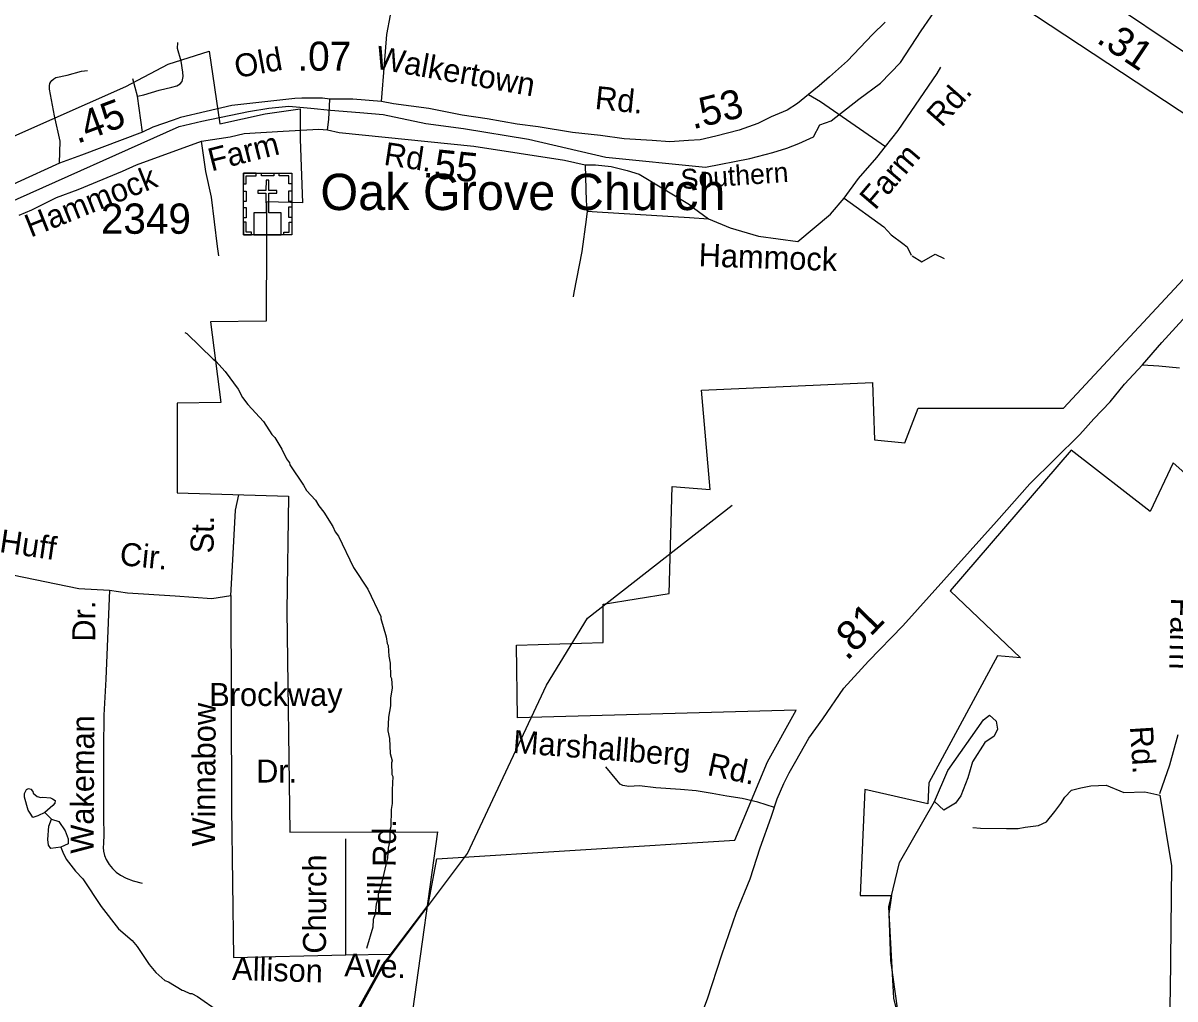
# Model space of a CAD drawing. Extents: x 1547597 to 1699558, y 810033 to 920809.
# Drawn here: x 1648515 to 1653272, y 875650 to 879679 of the extents above; entities that cross this region are included whole.
import ezdxf

# ---------------------------------------------------------------- set-up
doc = ezdxf.new("R2010")
doc.units = 0
for name, color, linetype in [('Exist Boundary Political City Limit New', 7, 'Continuous'), ('Exist Boundary Political City Limit New Hole', 7, 'Continuous'), ('Exist Cultural Church with Cemetery CELL', 7, 'Continuous'), ('Exist Cultural Church with Cemetery Label', 7, 'Continuous'), ('Exist Hydrographic Creek Single Shore', 7, 'Continuous'), ('Exist Hydrographic Misc Water Feature', 7, 'Continuous'), ('Exist Railroad Mainline', 7, 'Continuous'), ('Exist Railroad Mainline Label', 7, 'Continuous'), ('Exist Road Non-System Type 51', 7, 'Continuous'), ('Exist Road Non-System Type 51 Label', 7, 'Continuous'), ('Exist Road Primary US Attributed', 7, 'Continuous'), ('Exist Road Primary US Mileage Hundredths English Label', 7, 'Continuous'), ('Exist Road Secondary Mileage Hundredths English Label', 7, 'Continuous'), ('Exist Road Secondary Type 51 Attributed', 7, 'Continuous'), ('Exist Road Secondary Type 51 Label', 7, 'Continuous'), ('Exist Road Secondary Type 51 Number Label', 7, 'Continuous'), ('Map Preparation Boundary City Limit Buffer Line', 7, 'Continuous')]:
    doc.layers.add(name, color=color, linetype=linetype)

msp = doc.modelspace()

# ---------------------------------------------------------------- linework, layer by layer
at = {"layer": 'Exist Boundary Political City Limit New'}
msp.add_line((1652811, 878088.4), (1653700.2, 879046.4), dxfattribs=at)
for points in [[(1653700.2, 879046.4), (1652227.3, 880018)], [(1648477.8, 879212.5), (1648939.8, 879417.5), (1649115.2, 879509.9), (1649284.5, 879562.3), (1649327.5, 879263.5), (1649515.2, 879303.6), (1649659.9, 879325.1), (1649660, 879199.8), (1649669, 878936.5), (1649520, 878941.5), (1649521.1, 878787.5), (1649519, 878448.5), (1649289, 878445.3), (1649331.7, 878112.3), (1649151.5, 878110), (1649151.5, 877739), (1649610.8, 877725), (1649604.9, 877251.8), (1649616.5, 876338.9)], [(1650223.6, 876227.8), (1651455.1, 876305), (1651589.1, 876628.6), (1651707.4, 876841.6), (1650556.5, 876810.1), (1650552.5, 877109.9), (1650911.2, 877121.8), (1650911.2, 877279.6), (1651183.2, 877323), (1651195, 877764.9), (1651352.7, 877753), (1651317.2, 878163.4), (1652022.7, 878194.9), (1652030.6, 877958.2), (1652156.7, 877946.4), (1652211.9, 878088.4), (1652811, 878088.4)], [(1649616.5, 876338.9), (1650226.5, 876339.7), (1650123.5, 875599), (1649949, 875596), (1649757, 875226.5), (1649740.5, 875226.3), (1649700.3, 875122.7), (1649470.2, 874836.7), (1649535.8, 874579.1), (1649570.7, 874386.5), (1649558, 874205.8), (1649554.3, 873838), (1649579.5, 873707.2), (1649676.5, 873609.5), (1649648.7, 873526.8), (1649576.9, 873359.6)], [(1649670.4, 875200.1), (1649996.3, 875785.4), (1650188.4, 876036.5), (1650223.6, 876227.8)]]:
    msp.add_lwpolyline(points, dxfattribs=at)
at = {"layer": 'Exist Boundary Political City Limit New Hole'}
for points in [[(1653974.9, 878206.8), (1653410.1, 878194.9), (1653398.3, 877745.1), (1653264.3, 877863.5), (1653169.7, 877662.3), (1652842.6, 877914.8), (1652343.3, 877334.5), (1652633.7, 877058.6), (1652539.1, 877066.5), (1652255.3, 876541.8), (1652251.3, 876455), (1651991.2, 876514.1), (1651971.5, 876076.2), (1652101.5, 876076.2), (1652089.7, 876001.2), (1652097.6, 875807.9)], [(1652097.6, 875807.9), (1652144.9, 875464.6), (1652121.3, 875251.6), (1652192.2, 874983.3), (1652302.6, 874726.8), (1652278.9, 874624.2), (1652424.7, 874450.6), (1652385.3, 874395.4), (1652578.5, 874135), (1652775.5, 874127.1), (1652815, 874020.6), (1653303.7, 874012.7), (1653323.4, 875145)]]:
    msp.add_lwpolyline(points, dxfattribs=at)
at = {"layer": 'Exist Cultural Church with Cemetery CELL'}
for points in [[(1649425.6, 879059.1), (1649624.7, 879059.1), (1649624.7, 878804.4), (1649425.6, 878804.4)], [(1649425.6, 879015.8), (1649436.9, 879015.8), (1649436.9, 879048), (1649477.5, 879047.9), (1649477.5, 879059.1), (1649425.6, 879059.1)], [(1649468.7, 878804.5), (1649580.8, 878804.5), (1649580.8, 878895), (1649530.1, 878895.1), (1649530.1, 878976.5), (1649563, 878976.5), (1649563, 878987.5), (1649530.1, 878987.5), (1649530.1, 879029.8), (1649518.5, 879029.8), (1649518.4, 878987.5), (1649485.4, 878987.5), (1649485.4, 878976.5), (1649518.4, 878976.5), (1649518.5, 878895.1), (1649468.7, 878895)], [(1649499.6, 879059.1), (1649551.5, 879059.1), (1649551.5, 879047.7), (1649499.6, 879047.7)], [(1649624.7, 879015.7), (1649613.4, 879015.7), (1649613.4, 879047.9), (1649572.8, 879047.9), (1649572.8, 879059), (1649624.7, 879059)], [(1649425.5, 878941.6), (1649425.5, 878984.9), (1649436.9, 878984.9), (1649436.9, 878941.6)], [(1649613.3, 878942.6), (1649613.3, 878985.9), (1649624.7, 878985.9), (1649624.7, 878942.6)], [(1649425.5, 878874.4), (1649425.5, 878917.7), (1649436.9, 878917.7), (1649436.9, 878874.4)], [(1649613.3, 878876.7), (1649613.3, 878920), (1649624.7, 878920), (1649624.7, 878876.7)], [(1649458.6, 878804.5), (1649458.6, 878816), (1649436.6, 878816), (1649436.6, 878856.4), (1649425.5, 878856.4), (1649425.5, 878804.5)], [(1649591.5, 878804.4), (1649591.5, 878815.9), (1649613.5, 878815.9), (1649613.5, 878856.3), (1649624.7, 878856.3), (1649624.7, 878804.4)]]:
    msp.add_lwpolyline(points, close=True, dxfattribs=at)
at = {"layer": 'Exist Hydrographic Creek Single Shore'}
for points in [[(1650406.4, 870203.1), (1650526.6, 870328.4), (1650583.1, 870431.6), (1650612.5, 870539.7), (1650570.8, 870782.9), (1650302.1, 871464.7), (1649927.2, 872194.5), (1649886.2, 872237.9), (1649887.1, 872297), (1649618.2, 872867.1), (1649603.1, 872982.3), (1649554.1, 873048.9), (1649506.1, 873266.6), (1649512.2, 873726.1), (1649481.1, 873910.6), (1649479.1, 874452.2), (1649539.1, 874575.7), (1649679.2, 875199.8), (1650003.2, 875787.4), (1650351.1, 876249.8), (1650676.1, 876945.6), (1650846.1, 877221.2), (1651443.1, 877688.3)], [(1652927.3, 872898), (1652921.2, 872993.6), (1652641.2, 873948), (1652154.2, 875054.3), (1652122.2, 875228.9), (1652143.2, 875520.7), (1652111.2, 875652.6), (1652090.2, 876030.6), (1652134.2, 876213.5), (1652279.2, 876465), (1652333.4, 876592.4), (1652481.2, 876801.9)]]:
    msp.add_lwpolyline(points, dxfattribs=at)
at = {"layer": 'Exist Hydrographic Misc Water Feature'}
msp.add_line((1648632.9, 876392.5), (1648605.4, 876419.9), dxfattribs=at)
for points in [[(1649184, 878400.8), (1649191.9, 878396.6), (1649300.1, 878290.8), (1649312, 878282.6), (1649349.4, 878239.9), (1649404.1, 878167), (1649421.5, 878132.8), (1649443.1, 878104.4), (1649507.9, 878033.2), (1649543, 877980.6), (1649554.8, 877968.4), (1649584, 877919.9), (1649603.4, 877879.6), (1649615.1, 877863.4), (1649616.9, 877855.4), (1649673.5, 877770.5), (1649685.2, 877748.3), (1649722.5, 877709.7), (1649736.2, 877685.5), (1649757.7, 877659), (1649794.7, 877600.5), (1649804.4, 877578.2), (1649818.1, 877560.1), (1649880, 877431), (1649938.5, 877342), (1649992.7, 877229.1), (1649992.5, 877221.1), (1650015.3, 877144.7), (1650018.8, 877116.6), (1650022.7, 877108.5), (1650026, 877064.6), (1650031.6, 877036.5), (1650032.6, 876980.4), (1650036.5, 876972.4), (1650039.9, 876932.3), (1650033.2, 876892.4), (1650032.7, 876860.4), (1650023.9, 876812.6), (1650021, 876756.7), (1650028.5, 876724.5), (1650031.5, 876662.5), (1650038.9, 876632.3), (1650036.8, 876624.4), (1650038, 876576.3), (1650041.9, 876568.3), (1650039, 876512.4), (1650040.1, 876456.3), (1650035.8, 876432.4), (1650034.5, 876360.4), (1650030.3, 876344.5), (1650029.6, 876304.5), (1650023.2, 876272.6), (1650020.5, 876232.7), (1649994.6, 876121.1), (1649982, 876081.3), (1649981.8, 876065.3), (1649973.4, 876041.5), (1649968.7, 876001.6), (1649960.4, 875977.7), (1649959.9, 875945.7), (1649932.9, 875857.7)], [(1652481.2, 876801.9), (1652506, 876820.9), (1652533.8, 876796), (1652539.7, 876763.8), (1652525.1, 876734.5), (1652487, 876708.1), (1652435.8, 876629), (1652416.8, 876563.1), (1652387.5, 876488.4), (1652365.6, 876457.7), (1652317.3, 876428.4), (1652279.2, 876465)], [(1648605.4, 876419.9), (1648577, 876405.9), (1648555.7, 876399.2), (1648547.2, 876412.9), (1648536.7, 876429.6), (1648521.1, 876482.2), (1648521.4, 876498.2), (1648529.7, 876514), (1648538.4, 876518.1), (1648547.4, 876515.3), (1648555.1, 876506.1), (1648557.3, 876499.5), (1648573.1, 876485.3), (1648589, 876481), (1648597.1, 876482.8), (1648629, 876480.4), (1648637, 876476.2), (1648647.3, 876469.3), (1648647, 876457.5), (1648638.5, 876448.2), (1648605.4, 876419.9)], [(1648671.4, 876276.9), (1648629.6, 876270.3), (1648619.9, 876284.5), (1648618.2, 876308.5), (1648621.2, 876362.4), (1648632.9, 876392.5)], [(1648632.9, 876392.5), (1648663.5, 876381.7), (1648688.8, 876343.3), (1648702.2, 876311.1), (1648701.7, 876289.5), (1648671.4, 876276.9)], [(1648671.4, 876276.9), (1648679.3, 876255.5), (1648692.9, 876227.2), (1648732, 876176.6), (1648761.6, 876146.1), (1648837.6, 876030.8), (1648910.1, 875939.5), (1648965.3, 875890.6), (1648986.9, 875866.2), (1649035.7, 875791.5), (1649063.2, 875759), (1649100.6, 875726.4), (1649116.5, 875720.1), (1649171.9, 875685.2), (1649177.9, 875685.1), (1649203.7, 875672.6), (1649211.7, 875672.5), (1649235.4, 875660.1), (1649322.5, 875598.6)]]:
    msp.add_lwpolyline(points, dxfattribs=at)
at = {"layer": 'Exist Railroad Mainline'}
msp.add_lwpolyline([(1648439.8, 878929.2), (1649160.5, 879252.4), (1649254.2, 879274), (1649446.3, 879313.6), (1649530.1, 879327.8), (1649613.3, 879335.6), (1649703.2, 879327.1), (1649785.2, 879318.8), (1649905.9, 879309.3), (1650001.8, 879301), (1650178, 879264.8), (1650334.4, 879243.3), (1650602.8, 879199.1), (1650921.1, 879125.8), (1651333.9, 879084.3), (1651515.8, 879119.6), (1651610.9, 879144.1), (1651669.2, 879162.6), (1651718.3, 879181), (1651779.6, 879208.6), (1651805.3, 879258.3), (1651851.9, 879275.3), (1651966.9, 879365.1), (1652056.2, 879430.9), (1652138.5, 879516.3), (1652223.2, 879646.3), (1652303.2, 879762.2)], dxfattribs=at)
at = {"layer": 'Exist Road Non-System Type 51'}
for p, q in [((1648987.3, 879376.5), (1648968.6, 879449)), ((1649008.1, 879228), (1648987.3, 879376.5))]:
    msp.add_line(p, q, dxfattribs=at)
for points in [[(1648987.3, 879376.5), (1649013.7, 879382.2), (1649077.9, 879401.3), (1649130.2, 879414.7), (1649150.1, 879420.3), (1649164.3, 879428.2), (1649172.5, 879438), (1649176.7, 879457.9), (1649175, 879476), (1649167.6, 879522), (1649152.4, 879574.3), (1649154.7, 879598.3)], [(1652076.2, 879169.1), (1652128.2, 879235.3), (1652290.3, 879470.8), (1652304.6, 879496.6)], [(1648665.4, 879100.1), (1648669, 879191.3), (1648644.5, 879295.7), (1648624.1, 879405.9), (1648624.2, 879419.2), (1648626.4, 879429.9), (1648630.7, 879436.6), (1648634.6, 879441.8), (1648642, 879448.6), (1648650.7, 879453.6), (1648697.3, 879463.5), (1648757.1, 879480.1), (1648781.2, 879483.6)], [(1649772.5, 879238.7), (1649778.6, 879281.4), (1649782.5, 879365.3)], [(1651758.6, 879384.1), (1651808, 879355.5), (1652076.2, 879169.1)], [(1649324.1, 878717.9), (1649318.7, 878756.1), (1649293.6, 878960.3), (1649270.3, 879066.3), (1649252, 879191.4)], [(1651906, 878956.2), (1651965.1, 879036.6), (1652040.7, 879124.2), (1652076.2, 879169.1)], [(1650836.6, 879093.9), (1650841, 878943.8), (1650844.3, 878901.7)], [(1651345.8, 878871), (1651435.6, 878833.2), (1651552.4, 878799.5), (1651714.5, 878776.4), (1651849.3, 878890), (1651906, 878956.2)], [(1651906, 878956.2), (1652069.1, 878837.9), (1652099.8, 878804.8), (1652148.5, 878768.6), (1652166.4, 878754.4), (1652182.9, 878721)], [(1650844.3, 878901.7), (1650840, 878867.8), (1650822.1, 878736.1), (1650789.7, 878566.6), (1650787.5, 878548.7)], [(1650844.3, 878901.7), (1650886.3, 878900.2), (1651267.8, 878875.8), (1651345.8, 878871)], [(1652186.5, 878717.9), (1652227, 878693), (1652281.5, 878724.8), (1652319.2, 878706.4)], [(1649373.5, 877315.5), (1649380.7, 877437.3), (1649391.9, 877667.6), (1649406.7, 877730.7)], [(1648242.3, 877461.1), (1648471.4, 877400.1), (1648746, 877344.4), (1648872.2, 877337)], [(1648872.2, 877337), (1648857.4, 876969.3), (1648849.5, 876821.1), (1648847.5, 876683.2), (1648847.5, 876397.3), (1648848.5, 876329.2), (1648847.1, 876292), (1648845.6, 876275.2), (1648847.5, 876259.2), (1648851.3, 876241.3), (1648858.6, 876225.8), (1648870.8, 876204.9), (1648884.7, 876188.6), (1648900.1, 876172.5), (1648918.1, 876160.3), (1648941.7, 876148.8), (1648969.7, 876137.4), (1649007.5, 876127.1)], [(1648872.2, 877337), (1648946.5, 877325.8), (1649143.2, 877314.7), (1649295.4, 877303.6), (1649373.5, 877315.5)], [(1649373.5, 877315.5), (1649376.5, 876436.8), (1649383.9, 875820.2)], [(1651618.1, 876440.4), (1651549.1, 876462.7), (1651484.6, 876477.5), (1651421.9, 876486.7), (1651361.1, 876497.8), (1651294.7, 876508.8), (1651230.2, 876514.4), (1651128.8, 876521.7), (1651060.6, 876529.1), (1651016.4, 876527.3), (1650992.4, 876530.9), (1650981.3, 876536.5), (1650966.6, 876553.1), (1650922.4, 876608.4)], [(1652436.8, 876358.1), (1652469.4, 876354.2), (1652576.3, 876352.7), (1652623.7, 876353.1), (1652653.8, 876358.7), (1652708, 876365.9), (1652741.6, 876380.5), (1652775.3, 876423), (1652801, 876456.4), (1652817.1, 876482.7), (1652844.2, 876511.4), (1652883, 876521.4), (1652923.9, 876529.6), (1652988.3, 876532.5), (1653060, 876501.8), (1653147.8, 876504.7), (1653209.2, 876491.5)], [(1653209.2, 876491.5), (1653257.5, 876198.6), (1653252.2, 875683.3), (1653236.4, 875129.7), (1653237.6, 875083.7)], [(1649847.8, 875831.3), (1649847.8, 876310.5)], [(1649383.9, 875820.2), (1649847.8, 875831.3)], [(1649847.8, 875831.3), (1650033.4, 875835.1)]]:
    msp.add_lwpolyline(points, dxfattribs=at)
at = {"layer": 'Exist Road Primary US Attributed'}
for points in [[(1653138.1, 878268.1), (1653217.5, 878359.9), (1653304.8, 878455.4), (1653428.4, 878591.5), (1653505.2, 878672), (1653711.9, 878909.2), (1653788.9, 878994.4), (1653894.2, 879105.9), (1653938.8, 879152.5)], [(1651254.1, 875419), (1651341.9, 875650.6), (1651400.5, 875831.7), (1651461.8, 876008.1), (1651518, 876145), (1651559.3, 876273.5), (1651604.5, 876399.7), (1651629.9, 876475.8), (1651656.6, 876539.5), (1651678.3, 876583), (1651705.9, 876631.6), (1651760.2, 876725.8), (1651818.2, 876805.5), (1651905.1, 876932.3), (1652006.5, 877044.7), (1652147.7, 877189.6), (1652535.2, 877620.8), (1652672.8, 877776.6), (1652879.2, 877979.5), (1652937.1, 878044.7), (1653004.6, 878115.7), (1653064.1, 878187.4), (1653138.1, 878268.1)]]:
    msp.add_lwpolyline(points, dxfattribs=at)
at = {"layer": 'Exist Road Secondary Type 51 Attributed'}
for points in [[(1653938.8, 879152.5), (1653843.6, 879217.4), (1653352, 879530.4), (1652946.8, 879803.1), (1652788.1, 879899.4), (1652720.8, 879942.3), (1652616.8, 880005.7), (1652579.2, 880034.4), (1652479.9, 880099.1)], [(1649995.7, 879355), (1650008.1, 879508.8), (1650016.9, 879631.8), (1650032.1, 879711.5)], [(1652074.5, 879683), (1652022.6, 879631.1), (1651919, 879522.5), (1651844.9, 879456.6), (1651802.2, 879420), (1651758.6, 879384.1), (1651713.8, 879346.8), (1651671.1, 879319.3), (1651604, 879291.9), (1651549.2, 879264.4), (1651472.9, 879236.9), (1651375.4, 879212.5), (1651311.3, 879197.3), (1651262.6, 879194.2), (1651186.3, 879188.1), (1651113.2, 879194.2), (1650998, 879201.1), (1650900.2, 879214.5), (1650783.6, 879226.6), (1650642, 879250.6), (1650555.7, 879261.4), (1650432.1, 879283.3), (1650328.3, 879298.2), (1650191.1, 879325.7), (1650044.7, 879345.2), (1649995.7, 879355)], [(1649995.7, 879355), (1649877, 879365.3), (1649782.5, 879365.3), (1649752, 879368.4), (1649666.4, 879368.5), (1649638.2, 879368.1), (1649377, 879337.9), (1649165.8, 879289.2), (1649135.2, 879278.2), (1649050.8, 879249.4), (1649008.1, 879228), (1648756.9, 879133.7), (1648665.4, 879100.1), (1648491.6, 879020.8), (1648223.3, 878889.6), (1648007.5, 878796.9), (1647906.8, 878748.7), (1647808.8, 878704.9), (1647764.2, 878677.8)], [(1648499.9, 878885.3), (1648551.6, 878907.8), (1648653.7, 878958.4), (1648743.3, 878991.8), (1648925.3, 879067.5), (1648984.4, 879093.5), (1649252, 879191.4), (1649370.9, 879209.7), (1649428.8, 879223.6), (1649589.5, 879233.1), (1649736.1, 879240.2), (1649772.5, 879238.7), (1649821.3, 879226.5), (1650376.2, 879170.2), (1650751.2, 879112.2), (1650836.6, 879093.9), (1650879.3, 879093.9), (1650943.3, 879086.1), (1651010.4, 879070.8), (1651059.2, 879055.6), (1651267.8, 878930.2), (1651284.4, 878916), (1651345.8, 878871)], [(1653138.1, 878268.1), (1653205.1, 878263.7), (1653290.9, 878255.2)], [(1653283.1, 876740.7), (1653248.9, 876614.6), (1653207.6, 876496.3)]]:
    msp.add_lwpolyline(points, dxfattribs=at)
at = {"layer": 'Map Preparation Boundary City Limit Buffer Line'}
msp.add_line((1652811, 878088.4), (1653700.2, 879046.4), dxfattribs=at)
for points in [[(1653700.2, 879046.4), (1652227.3, 880018)], [(1648477.8, 879212.5), (1648939.8, 879417.5), (1649115.2, 879509.9), (1649284.5, 879562.3), (1649327.5, 879263.5), (1649515.2, 879303.6), (1649659.9, 879325.1), (1649660, 879199.8), (1649669, 878936.5), (1649520, 878941.5), (1649521.1, 878787.5), (1649519, 878448.5), (1649289, 878445.3), (1649331.7, 878112.3), (1649151.5, 878110), (1649151.5, 877739), (1649610.8, 877725), (1649604.9, 877251.8), (1649616.5, 876338.9)], [(1650223.6, 876227.8), (1651455.1, 876305), (1651589.1, 876628.6), (1651707.4, 876841.6), (1650556.5, 876810.1), (1650552.5, 877109.9), (1650911.2, 877121.8), (1650911.2, 877279.6), (1651183.2, 877323), (1651195, 877764.9), (1651352.7, 877753), (1651317.2, 878163.4), (1652022.7, 878194.9), (1652030.6, 877958.2), (1652156.7, 877946.4), (1652211.9, 878088.4), (1652811, 878088.4)], [(1649616.5, 876338.9), (1650226.5, 876339.7), (1650123.5, 875599), (1649949, 875596), (1649757, 875226.5), (1649740.5, 875226.3), (1649700.3, 875122.7), (1649470.2, 874836.7), (1649535.8, 874579.1), (1649570.7, 874386.5), (1649558, 874205.8), (1649554.3, 873838), (1649579.5, 873707.2), (1649676.5, 873609.5), (1649648.7, 873526.8), (1649576.9, 873359.6)], [(1649670.4, 875200.1), (1649996.3, 875785.4), (1650188.4, 876036.5), (1650223.6, 876227.8)]]:
    msp.add_lwpolyline(points, dxfattribs=at)

# ---------------------------------------------------------------- texts
at = {"layer": 'Exist Cultural Church with Cemetery Label'}
msp.add_text('Oak Grove Church', height=150, dxfattribs=at).set_placement((1649743.1, 878906.8))
at = {"layer": 'Exist Railroad Mainline Label'}
msp.add_text('Southern', height=82.02, rotation=3.9409, dxfattribs=at).set_placement((1651233.8, 878992.8))
at = {"layer": 'Exist Road Non-System Type 51 Label'}
for s, rotation, p in [('Rd.', 48.575, (1652308.4, 879244.9)), ('Farm', 49.5512, (1652033.9, 878903.2)), ('Hammock', 358.0157, (1651304, 878674.6)), ('Huff', 351.6155, (1648414.5, 877495.4)), ('St.', 89.2053, (1649301.6, 877488.9)), ('Cir.', 354.2305, (1648911.5, 877441.4)), ('Dr.', 89.6146, (1648813.4, 877124.6)), ('Winnabow', 89.7156, (1649308.1, 876278.6)), ('Wakeman', 89.6146, (1648806.2, 876248.9)), ('Marshallberg', 355.5982, (1650535.5, 876665.8)), ('Rd.', 347.9611, (1651336.6, 876574.5)), ('Rd.', 89.311, (1650053.7, 876194.2)), ('Church', 89.7662, (1649766.1, 875836.4)), ('Hill', 89.7662, (1650035, 875986.3)), ('Ave.', 358.2088, (1649841.4, 875743.3)), ('Allison', 358.3248, (1649377.8, 875728.2))]:
    msp.add_text(s, height=95, rotation=rotation, dxfattribs=at).set_placement(p)
for s, p in [('Brockway', (1649284.2, 876859.2)), ('Dr.', (1649477.8, 876543.2))]:
    msp.add_text(s, height=95, dxfattribs=at).set_placement(p)
at = {"layer": 'Exist Road Primary US Mileage Hundredths English Label'}
msp.add_text('.81', height=125, rotation=45.7422, dxfattribs=at).set_placement((1651917.3, 877042.7))
at = {"layer": 'Exist Road Secondary Mileage Hundredths English Label'}
for s, rotation, p in [('.31', 326.0558, (1652943, 879601.7)), ('.07', 359.9085, (1649647.7, 879482.3)), ('.53', 14.0479, (1651281.3, 879239.7)), ('.45', 20.5814, (1648738.9, 879179.5)), ('.55', 354.2124, (1650164.9, 879043.6))]:
    msp.add_text(s, height=120, rotation=rotation, dxfattribs=at).set_placement(p)
at = {"layer": 'Exist Road Secondary Type 51 Label'}
for s, rotation, p in [('Old', 10.3584, (1649397.4, 879451.3)), ('Walkertown', 349.9428, (1649966.2, 879491.8)), ('Rd.', 354.0587, (1650873.9, 879324.9)), ('Farm', 14.1627, (1649293.1, 879066)), ('Rd.', 351.3821, (1650001.5, 879094.2)), ('Hammock', 21.8484, (1648546.8, 878792.7)), ('Farm', 268.3077, (1653256.4, 877307.1)), ('Rd.', 273.6684, (1653085.8, 876773.9))]:
    msp.add_text(s, height=95, rotation=rotation, dxfattribs=at).set_placement(p)
at = {"layer": 'Exist Road Secondary Type 51 Number Label'}
msp.add_text('2349', height=125, dxfattribs=at).set_placement((1648836.7, 878808.9))

doc.saveas('drawing.dxf')
